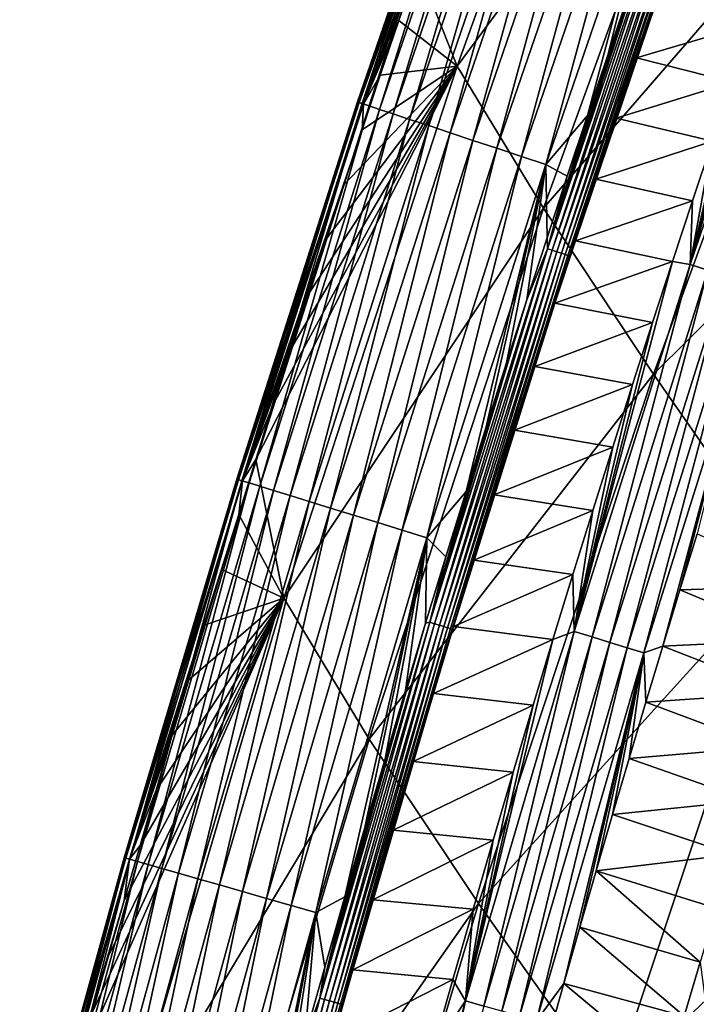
# Model space of a CAD drawing. Header units: millimetres. Extents: x -300 to 300, y -500 to 500.
# Tile 594 of 656: x -273 to -260, y 334 to 353. Entities that reach past the tile are written whole.
import ezdxf

# ---------------------------------------------------------------- set-up
doc = ezdxf.new("R2010")
doc.units = ezdxf.units.MM
doc.header["$LTSCALE"] = 81.481481
for name, color, linetype in [('20', 7, 'CONTINUOUS'), ('24', 7, 'CONTINUOUS'), ('25', 7, 'CONTINUOUS'), ('28', 7, 'CONTINUOUS'), ('29', 7, 'CONTINUOUS'), ('31', 7, 'CONTINUOUS'), ('33', 7, 'CONTINUOUS')]:
    doc.layers.add(name, color=color, linetype=linetype)

msp = doc.modelspace()

# ---------------------------------------------------------------- linework, layer by layer
at = {"layer": '20', "color": 7, "linetype": 'CONTINUOUS'}
for points in [[(-264.367, 352.354, 10.186), (-260.693, 362.516, 10.233), (-265.156, 354.352, 6.626), (-264.367, 352.354, 10.186)], [(-264.367, 352.354, 10.186), (-258.948, 359.672, 15.232), (-260.693, 362.516, 10.233), (-264.367, 352.354, 10.186)], [(-262.642, 349.521, 15.158), (-258.948, 359.672, 15.232), (-264.367, 352.354, 10.186), (-262.642, 349.521, 15.158)], [(-262.642, 349.521, 15.158), (-256.744, 356.328, 19.975), (-258.948, 359.672, 15.232), (-262.642, 349.521, 15.158)], [(-260.449, 346.205, 19.877), (-256.744, 356.328, 19.975), (-262.642, 349.521, 15.158), (-260.449, 346.205, 19.877)], [(-260.449, 346.205, 19.877), (-254.099, 352.494, 24.469), (-256.744, 356.328, 19.975), (-260.449, 346.205, 19.877)], [(-265.528, 353.263, 6.619), (-264.367, 352.354, 10.186), (-265.156, 354.352, 6.626), (-265.528, 353.263, 6.619)], [(-265.897, 352.173, 6.613), (-264.367, 352.354, 10.186), (-265.528, 353.263, 6.619), (-265.897, 352.173, 6.613)], [(-257.803, 342.42, 24.35), (-254.099, 352.494, 24.469), (-260.449, 346.205, 19.877), (-257.803, 342.42, 24.35)], [(-267.825, 341.742, 10.139), (-264.367, 352.354, 10.186), (-268.379, 344.507, 6.565), (-267.825, 341.742, 10.139)], [(-268.379, 344.507, 6.565), (-264.367, 352.354, 10.186), (-268.035, 345.605, 6.572), (-268.379, 344.507, 6.565)], [(-268.035, 345.605, 6.572), (-264.367, 352.354, 10.186), (-267.687, 346.702, 6.578), (-268.035, 345.605, 6.572)], [(-267.825, 341.742, 10.139), (-262.642, 349.521, 15.158), (-264.367, 352.354, 10.186), (-267.825, 341.742, 10.139)], [(-267.687, 346.702, 6.578), (-264.367, 352.354, 10.186), (-267.336, 347.799, 6.585), (-267.687, 346.702, 6.578)], [(-267.336, 347.799, 6.585), (-264.367, 352.354, 10.186), (-266.981, 348.894, 6.592), (-267.336, 347.799, 6.585)], [(-266.981, 348.894, 6.592), (-264.367, 352.354, 10.186), (-266.623, 349.988, 6.599), (-266.981, 348.894, 6.592)], [(-266.623, 349.988, 6.599), (-264.367, 352.354, 10.186), (-266.262, 351.081, 6.606), (-266.623, 349.988, 6.599)], [(-266.262, 351.081, 6.606), (-264.367, 352.354, 10.186), (-265.897, 352.173, 6.613), (-266.262, 351.081, 6.606)], [(-266.122, 338.925, 15.084), (-262.642, 349.521, 15.158), (-267.825, 341.742, 10.139), (-266.122, 338.925, 15.084)], [(-266.122, 338.925, 15.084), (-260.449, 346.205, 19.877), (-262.642, 349.521, 15.158), (-266.122, 338.925, 15.084)], [(-263.941, 335.647, 19.78), (-260.449, 346.205, 19.877), (-266.122, 338.925, 15.084), (-263.941, 335.647, 19.78)], [(-263.941, 335.647, 19.78), (-257.803, 342.42, 24.35), (-260.449, 346.205, 19.877), (-263.941, 335.647, 19.78)], [(-268.719, 343.408, 6.558), (-267.825, 341.742, 10.139), (-268.379, 344.507, 6.565), (-268.719, 343.408, 6.558)], [(-269.057, 342.309, 6.551), (-267.825, 341.742, 10.139), (-268.719, 343.408, 6.558), (-269.057, 342.309, 6.551)], [(-261.298, 331.917, 24.233), (-257.803, 342.42, 24.35), (-263.941, 335.647, 19.78), (-261.298, 331.917, 24.233)], [(-261.298, 331.917, 24.233), (-254.72, 338.175, 28.583), (-257.803, 342.42, 24.35), (-261.298, 331.917, 24.233)], [(-269.39, 341.209, 6.544), (-267.825, 341.742, 10.139), (-269.057, 342.309, 6.551), (-269.39, 341.209, 6.544)], [(-271.072, 330.67, 10.093), (-267.825, 341.742, 10.139), (-271.939, 332.4, 6.488), (-271.072, 330.67, 10.093)], [(-271.939, 332.4, 6.488), (-267.825, 341.742, 10.139), (-271.632, 333.502, 6.495), (-271.939, 332.4, 6.488)], [(-271.632, 333.502, 6.495), (-267.825, 341.742, 10.139), (-271.321, 334.604, 6.502), (-271.632, 333.502, 6.495)], [(-271.321, 334.604, 6.502), (-267.825, 341.742, 10.139), (-271.008, 335.705, 6.509), (-271.321, 334.604, 6.502)], [(-271.072, 330.67, 10.093), (-266.122, 338.925, 15.084), (-267.825, 341.742, 10.139), (-271.072, 330.67, 10.093)], [(-271.008, 335.705, 6.509), (-267.825, 341.742, 10.139), (-270.691, 336.806, 6.516), (-271.008, 335.705, 6.509)], [(-270.691, 336.806, 6.516), (-267.825, 341.742, 10.139), (-270.371, 337.907, 6.523), (-270.691, 336.806, 6.516)], [(-270.371, 337.907, 6.523), (-267.825, 341.742, 10.139), (-270.048, 339.008, 6.53), (-270.371, 337.907, 6.523)], [(-270.048, 339.008, 6.53), (-267.825, 341.742, 10.139), (-269.721, 340.108, 6.537), (-270.048, 339.008, 6.53)], [(-269.721, 340.108, 6.537), (-267.825, 341.742, 10.139), (-269.39, 341.209, 6.544), (-269.721, 340.108, 6.537)], [(-269.393, 327.878, 15.012), (-266.122, 338.925, 15.084), (-271.072, 330.67, 10.093), (-269.393, 327.878, 15.012)], [(-269.393, 327.878, 15.012), (-263.941, 335.647, 19.78), (-266.122, 338.925, 15.084), (-269.393, 327.878, 15.012)], [(-258.208, 327.747, 28.449), (-254.72, 338.175, 28.583), (-261.298, 331.917, 24.233), (-258.208, 327.747, 28.449)], [(-267.227, 324.645, 19.685), (-263.941, 335.647, 19.78), (-269.393, 327.878, 15.012), (-267.227, 324.645, 19.685)], [(-267.227, 324.645, 19.685), (-261.298, 331.917, 24.233), (-263.941, 335.647, 19.78), (-267.227, 324.645, 19.685)]]:
    msp.add_3dface(points, dxfattribs=at)
at = {"layer": '24', "color": 7, "linetype": 'CONTINUOUS'}
for points in [[(-259.574, 343.021, 1.114), (-257.199, 341.986, 2.734), (-259.919, 341.903, 1.116), (-259.574, 343.021, 1.114)], [(-259.919, 341.903, 1.116), (-257.54, 340.917, 2.732), (-260.26, 340.784, 1.118), (-259.919, 341.903, 1.116)], [(-257.199, 341.986, 2.734), (-257.54, 340.917, 2.732), (-259.919, 341.903, 1.116), (-257.199, 341.986, 2.734)], [(-257.54, 340.917, 2.732), (-257.877, 339.847, 2.729), (-260.26, 340.784, 1.118), (-257.54, 340.917, 2.732)], [(-260.26, 340.784, 1.118), (-257.877, 339.847, 2.729), (-260.598, 339.663, 1.119), (-260.26, 340.784, 1.118)], [(-257.877, 339.847, 2.729), (-258.212, 338.775, 2.727), (-260.598, 339.663, 1.119), (-257.877, 339.847, 2.729)], [(-260.598, 339.663, 1.119), (-258.212, 338.775, 2.727), (-260.932, 338.542, 1.121), (-260.598, 339.663, 1.119)], [(-258.212, 338.775, 2.727), (-258.543, 337.702, 2.724), (-260.932, 338.542, 1.121), (-258.212, 338.775, 2.727)], [(-260.932, 338.542, 1.121), (-258.543, 337.702, 2.724), (-261.263, 337.42, 1.123), (-260.932, 338.542, 1.121)], [(-258.543, 337.702, 2.724), (-258.871, 336.627, 2.722), (-261.263, 337.42, 1.123), (-258.543, 337.702, 2.724)], [(-261.263, 337.42, 1.123), (-258.871, 336.627, 2.722), (-261.59, 336.297, 1.125), (-261.263, 337.42, 1.123)], [(-258.871, 336.627, 2.722), (-259.196, 335.552, 2.719), (-261.59, 336.297, 1.125), (-258.871, 336.627, 2.722)], [(-261.59, 336.297, 1.125), (-259.518, 334.475, 2.717), (-261.914, 335.173, 1.127), (-261.59, 336.297, 1.125)], [(-259.196, 335.552, 2.719), (-259.518, 334.475, 2.717), (-261.59, 336.297, 1.125), (-259.196, 335.552, 2.719)], [(-261.914, 335.173, 1.127), (-259.837, 333.396, 2.714), (-262.235, 334.048, 1.128), (-261.914, 335.173, 1.127)], [(-259.518, 334.475, 2.717), (-259.837, 333.396, 2.714), (-261.914, 335.173, 1.127), (-259.518, 334.475, 2.717)], [(-262.235, 334.048, 1.128), (-260.153, 332.317, 2.712), (-262.552, 332.922, 1.13), (-262.235, 334.048, 1.128)], [(-259.837, 333.396, 2.714), (-260.153, 332.317, 2.712), (-262.235, 334.048, 1.128), (-259.837, 333.396, 2.714)]]:
    msp.add_3dface(points, dxfattribs=at)
at = {"layer": '25', "color": 7, "linetype": 'CONTINUOUS'}
msp.add_3dface([(-259.837, 333.396, 2.714), (-259.518, 334.475, 2.717), (-259.132, 331.556, 3.537), (-259.837, 333.396, 2.714)], dxfattribs=at)
at = {"layer": '28', "color": 7, "linetype": 'CONTINUOUS'}
for points in [[(-263.778, 359.106, 5.155), (-266.338, 351.633, 4.562), (-266.355, 351.639, 5.112), (-263.778, 359.106, 5.155)], [(-263.778, 359.106, 5.155), (-266.355, 351.639, 5.112), (-263.736, 359.091, 5.686), (-263.778, 359.106, 5.155)], [(-263.765, 359.102, 4.602), (-266.338, 351.633, 4.562), (-263.778, 359.106, 5.155), (-263.765, 359.102, 4.602)], [(-263.765, 359.102, 4.602), (-266.26, 351.607, 4.001), (-266.338, 351.633, 4.562), (-263.765, 359.102, 4.602)], [(-263.692, 359.076, 4.037), (-266.26, 351.607, 4.001), (-263.765, 359.102, 4.602), (-263.692, 359.076, 4.037)], [(-263.736, 359.091, 5.686), (-266.355, 351.639, 5.112), (-266.317, 351.626, 5.642), (-263.736, 359.091, 5.686)], [(-263.736, 359.091, 5.686), (-266.317, 351.626, 5.642), (-263.645, 359.059, 6.189), (-263.736, 359.091, 5.686)], [(-263.645, 359.059, 6.189), (-266.317, 351.626, 5.642), (-266.23, 351.597, 6.143), (-263.645, 359.059, 6.189)], [(-263.692, 359.076, 4.037), (-266.119, 351.56, 3.439), (-266.26, 351.607, 4.001), (-263.692, 359.076, 4.037)], [(-263.631, 358.689, 6.653), (-263.645, 359.059, 6.189), (-266.23, 351.597, 6.143), (-263.631, 358.689, 6.653)], [(-263.555, 359.026, 3.47), (-266.119, 351.56, 3.439), (-263.692, 359.076, 4.037), (-263.555, 359.026, 3.47)], [(-263.555, 359.026, 3.47), (-265.912, 351.491, 2.888), (-266.119, 351.56, 3.439), (-263.555, 359.026, 3.47)], [(-263.352, 358.954, 2.915), (-265.912, 351.491, 2.888), (-263.555, 359.026, 3.47), (-263.352, 358.954, 2.915)], [(-263.352, 358.954, 2.915), (-265.642, 351.402, 2.362), (-265.912, 351.491, 2.888), (-263.352, 358.954, 2.915)], [(-263.085, 358.858, 2.384), (-265.642, 351.402, 2.362), (-263.352, 358.954, 2.915), (-263.085, 358.858, 2.384)], [(-263.085, 358.858, 2.384), (-265.312, 351.292, 1.871), (-265.642, 351.402, 2.362), (-263.085, 358.858, 2.384)], [(-262.758, 358.741, 1.889), (-265.312, 351.292, 1.871), (-263.085, 358.858, 2.384), (-262.758, 358.741, 1.889)], [(-262.758, 358.741, 1.889), (-264.931, 351.166, 1.427), (-265.312, 351.292, 1.871), (-262.758, 358.741, 1.889)], [(-262.379, 358.605, 1.441), (-264.931, 351.166, 1.427), (-262.758, 358.741, 1.889), (-262.379, 358.605, 1.441)], [(-264.018, 357.608, 6.646), (-263.631, 358.689, 6.653), (-266.23, 351.597, 6.143), (-264.018, 357.608, 6.646)], [(-262.379, 358.605, 1.441), (-264.506, 351.025, 1.039), (-264.931, 351.166, 1.427), (-262.379, 358.605, 1.441)], [(-261.957, 358.454, 1.048), (-264.506, 351.025, 1.039), (-262.379, 358.605, 1.441), (-261.957, 358.454, 1.048)], [(-261.957, 358.454, 1.048), (-264.049, 350.873, 0.711), (-264.506, 351.025, 1.039), (-261.957, 358.454, 1.048)], [(-261.502, 358.291, 0.717), (-264.049, 350.873, 0.711), (-261.957, 358.454, 1.048), (-261.502, 358.291, 0.717)], [(-261.502, 358.291, 0.717), (-263.571, 350.714, 0.447), (-264.049, 350.873, 0.711), (-261.502, 358.291, 0.717)], [(-261.026, 358.121, 0.45), (-263.571, 350.714, 0.447), (-261.502, 358.291, 0.717), (-261.026, 358.121, 0.45)], [(-261.026, 358.121, 0.45), (-263.083, 350.552, 0.247), (-263.571, 350.714, 0.447), (-261.026, 358.121, 0.45)], [(-260.539, 357.946, 0.249), (-263.083, 350.552, 0.247), (-261.026, 358.121, 0.45), (-260.539, 357.946, 0.249)], [(-260.539, 357.946, 0.249), (-262.594, 350.39, 0.109), (-263.083, 350.552, 0.247), (-260.539, 357.946, 0.249)], [(-260.053, 357.772, 0.109), (-262.594, 350.39, 0.109), (-260.539, 357.946, 0.249), (-260.053, 357.772, 0.109)], [(-262.594, 350.39, 0.109), (-260.053, 357.772, 0.109), (-261.761, 351.371, 0.031), (-262.594, 350.39, 0.109)], [(-261.761, 351.371, 0.031), (-260.053, 357.772, 0.109), (-261.356, 352.571, 0.031), (-261.761, 351.371, 0.031)], [(-261.356, 352.571, 0.031), (-260.053, 357.772, 0.109), (-260.95, 353.759, 0.031), (-261.356, 352.571, 0.031)], [(-264.401, 356.524, 6.639), (-264.018, 357.608, 6.646), (-266.23, 351.597, 6.143), (-264.401, 356.524, 6.639)], [(-264.78, 355.439, 6.633), (-264.401, 356.524, 6.639), (-266.23, 351.597, 6.143), (-264.78, 355.439, 6.633)], [(-265.156, 354.352, 6.626), (-264.78, 355.439, 6.633), (-266.23, 351.597, 6.143), (-265.156, 354.352, 6.626)], [(-265.528, 353.263, 6.619), (-265.156, 354.352, 6.626), (-266.23, 351.597, 6.143), (-265.528, 353.263, 6.619)], [(-265.897, 352.173, 6.613), (-265.528, 353.263, 6.619), (-266.23, 351.597, 6.143), (-265.897, 352.173, 6.613)], [(-266.262, 351.081, 6.606), (-265.897, 352.173, 6.613), (-266.23, 351.597, 6.143), (-266.262, 351.081, 6.606)], [(-266.355, 351.639, 5.112), (-268.741, 344.107, 4.522), (-268.763, 344.113, 5.069), (-266.355, 351.639, 5.112)], [(-266.355, 351.639, 5.112), (-268.763, 344.113, 5.069), (-266.317, 351.626, 5.642), (-266.355, 351.639, 5.112)], [(-266.338, 351.633, 4.562), (-268.741, 344.107, 4.522), (-266.355, 351.639, 5.112), (-266.338, 351.633, 4.562)], [(-266.338, 351.633, 4.562), (-268.659, 344.081, 3.964), (-268.741, 344.107, 4.522), (-266.338, 351.633, 4.562)], [(-266.26, 351.607, 4.001), (-268.659, 344.081, 3.964), (-266.338, 351.633, 4.562), (-266.26, 351.607, 4.001)], [(-266.317, 351.626, 5.642), (-268.763, 344.113, 5.069), (-268.729, 344.103, 5.596), (-266.317, 351.626, 5.642)], [(-266.317, 351.626, 5.642), (-268.729, 344.103, 5.596), (-266.23, 351.597, 6.143), (-266.317, 351.626, 5.642)], [(-266.23, 351.597, 6.143), (-268.729, 344.103, 5.596), (-268.647, 344.078, 6.096), (-266.23, 351.597, 6.143)], [(-266.26, 351.607, 4.001), (-268.514, 344.037, 3.407), (-268.659, 344.081, 3.964), (-266.26, 351.607, 4.001)], [(-266.262, 351.081, 6.606), (-266.23, 351.597, 6.143), (-268.647, 344.078, 6.096), (-266.262, 351.081, 6.606)], [(-266.119, 351.56, 3.439), (-268.514, 344.037, 3.407), (-266.26, 351.607, 4.001), (-266.119, 351.56, 3.439)], [(-266.119, 351.56, 3.439), (-268.304, 343.972, 2.861), (-268.514, 344.037, 3.407), (-266.119, 351.56, 3.439)], [(-265.912, 351.491, 2.888), (-268.304, 343.972, 2.861), (-266.119, 351.56, 3.439), (-265.912, 351.491, 2.888)], [(-265.912, 351.491, 2.888), (-268.03, 343.887, 2.339), (-268.304, 343.972, 2.861), (-265.912, 351.491, 2.888)], [(-265.642, 351.402, 2.362), (-268.03, 343.887, 2.339), (-265.912, 351.491, 2.888), (-265.642, 351.402, 2.362)], [(-265.642, 351.402, 2.362), (-267.698, 343.785, 1.853), (-268.03, 343.887, 2.339), (-265.642, 351.402, 2.362)], [(-265.312, 351.292, 1.871), (-267.698, 343.785, 1.853), (-265.642, 351.402, 2.362), (-265.312, 351.292, 1.871)], [(-265.312, 351.292, 1.871), (-267.314, 343.667, 1.414), (-267.698, 343.785, 1.853), (-265.312, 351.292, 1.871)], [(-264.931, 351.166, 1.427), (-267.314, 343.667, 1.414), (-265.312, 351.292, 1.871), (-264.931, 351.166, 1.427)], [(-262.166, 350.157, 0.031), (-262.594, 350.39, 0.109), (-261.761, 351.371, 0.031), (-262.166, 350.157, 0.031)], [(-266.623, 349.988, 6.599), (-266.262, 351.081, 6.606), (-268.647, 344.078, 6.096), (-266.623, 349.988, 6.599)], [(-264.931, 351.166, 1.427), (-266.888, 343.536, 1.029), (-267.314, 343.667, 1.414), (-264.931, 351.166, 1.427)], [(-264.506, 351.025, 1.039), (-266.888, 343.536, 1.029), (-264.931, 351.166, 1.427), (-264.506, 351.025, 1.039)], [(-264.506, 351.025, 1.039), (-266.43, 343.394, 0.704), (-266.888, 343.536, 1.029), (-264.506, 351.025, 1.039)], [(-264.049, 350.873, 0.711), (-266.43, 343.394, 0.704), (-264.506, 351.025, 1.039), (-264.049, 350.873, 0.711)], [(-264.049, 350.873, 0.711), (-265.95, 343.247, 0.443), (-266.43, 343.394, 0.704), (-264.049, 350.873, 0.711)], [(-263.571, 350.714, 0.447), (-265.95, 343.247, 0.443), (-264.049, 350.873, 0.711), (-263.571, 350.714, 0.447)], [(-263.571, 350.714, 0.447), (-265.461, 343.096, 0.244), (-265.95, 343.247, 0.443), (-263.571, 350.714, 0.447)], [(-263.083, 350.552, 0.247), (-265.461, 343.096, 0.244), (-263.571, 350.714, 0.447), (-263.083, 350.552, 0.247)], [(-263.083, 350.552, 0.247), (-264.971, 342.945, 0.108), (-265.461, 343.096, 0.244), (-263.083, 350.552, 0.247)], [(-262.594, 350.39, 0.109), (-264.971, 342.945, 0.108), (-263.083, 350.552, 0.247), (-262.594, 350.39, 0.109)], [(-264.971, 342.945, 0.108), (-262.594, 350.39, 0.109), (-264.186, 343.87, 0.031), (-264.971, 342.945, 0.108)], [(-264.186, 343.87, 0.031), (-262.594, 350.39, 0.109), (-263.782, 345.159, 0.031), (-264.186, 343.87, 0.031)], [(-263.782, 345.159, 0.031), (-262.594, 350.39, 0.109), (-263.378, 346.431, 0.031), (-263.782, 345.159, 0.031)], [(-263.378, 346.431, 0.031), (-262.594, 350.39, 0.109), (-262.975, 347.688, 0.031), (-263.378, 346.431, 0.031)], [(-262.975, 347.688, 0.031), (-262.594, 350.39, 0.109), (-262.571, 348.93, 0.031), (-262.975, 347.688, 0.031)], [(-262.571, 348.93, 0.031), (-262.594, 350.39, 0.109), (-262.166, 350.157, 0.031), (-262.571, 348.93, 0.031)], [(-266.981, 348.894, 6.592), (-266.623, 349.988, 6.599), (-268.647, 344.078, 6.096), (-266.981, 348.894, 6.592)], [(-267.336, 347.799, 6.585), (-266.981, 348.894, 6.592), (-268.647, 344.078, 6.096), (-267.336, 347.799, 6.585)], [(-267.687, 346.702, 6.578), (-267.336, 347.799, 6.585), (-268.647, 344.078, 6.096), (-267.687, 346.702, 6.578)], [(-268.035, 345.605, 6.572), (-267.687, 346.702, 6.578), (-268.647, 344.078, 6.096), (-268.035, 345.605, 6.572)], [(-268.379, 344.507, 6.565), (-268.035, 345.605, 6.572), (-268.647, 344.078, 6.096), (-268.379, 344.507, 6.565)], [(-268.719, 343.408, 6.558), (-268.379, 344.507, 6.565), (-268.647, 344.078, 6.096), (-268.719, 343.408, 6.558)], [(-268.763, 344.113, 5.069), (-270.98, 336.554, 4.482), (-271.006, 336.561, 5.026), (-268.763, 344.113, 5.069)], [(-268.763, 344.113, 5.069), (-271.006, 336.561, 5.026), (-268.729, 344.103, 5.596), (-268.763, 344.113, 5.069)], [(-268.729, 344.103, 5.596), (-271.006, 336.561, 5.026), (-270.977, 336.553, 5.551), (-268.729, 344.103, 5.596)], [(-268.741, 344.107, 4.522), (-270.98, 336.554, 4.482), (-268.763, 344.113, 5.069), (-268.741, 344.107, 4.522)], [(-268.741, 344.107, 4.522), (-270.894, 336.529, 3.928), (-270.98, 336.554, 4.482), (-268.741, 344.107, 4.522)], [(-268.729, 344.103, 5.596), (-270.977, 336.553, 5.551), (-268.647, 344.078, 6.096), (-268.729, 344.103, 5.596)], [(-268.647, 344.078, 6.096), (-270.977, 336.553, 5.551), (-270.899, 336.531, 6.049), (-268.647, 344.078, 6.096)], [(-268.719, 343.408, 6.558), (-268.647, 344.078, 6.096), (-270.899, 336.531, 6.049), (-268.719, 343.408, 6.558)], [(-268.659, 344.081, 3.964), (-270.894, 336.529, 3.928), (-268.741, 344.107, 4.522), (-268.659, 344.081, 3.964)], [(-268.659, 344.081, 3.964), (-270.745, 336.486, 3.374), (-270.894, 336.529, 3.928), (-268.659, 344.081, 3.964)], [(-268.514, 344.037, 3.407), (-270.745, 336.486, 3.374), (-268.659, 344.081, 3.964), (-268.514, 344.037, 3.407)], [(-268.514, 344.037, 3.407), (-270.531, 336.425, 2.833), (-270.745, 336.486, 3.374), (-268.514, 344.037, 3.407)], [(-268.304, 343.972, 2.861), (-270.531, 336.425, 2.833), (-268.514, 344.037, 3.407), (-268.304, 343.972, 2.861)], [(-268.304, 343.972, 2.861), (-270.255, 336.346, 2.316), (-270.531, 336.425, 2.833), (-268.304, 343.972, 2.861)], [(-268.03, 343.887, 2.339), (-270.255, 336.346, 2.316), (-268.304, 343.972, 2.861), (-268.03, 343.887, 2.339)], [(-268.03, 343.887, 2.339), (-269.921, 336.251, 1.835), (-270.255, 336.346, 2.316), (-268.03, 343.887, 2.339)], [(-267.698, 343.785, 1.853), (-269.921, 336.251, 1.835), (-268.03, 343.887, 2.339), (-267.698, 343.785, 1.853)], [(-267.698, 343.785, 1.853), (-269.535, 336.14, 1.4), (-269.921, 336.251, 1.835), (-267.698, 343.785, 1.853)], [(-267.314, 343.667, 1.414), (-269.535, 336.14, 1.4), (-267.698, 343.785, 1.853), (-267.314, 343.667, 1.414)], [(-264.589, 342.564, 0.031), (-264.971, 342.945, 0.108), (-264.186, 343.87, 0.031), (-264.589, 342.564, 0.031)], [(-267.314, 343.667, 1.414), (-269.108, 336.018, 1.019), (-269.535, 336.14, 1.4), (-267.314, 343.667, 1.414)], [(-266.888, 343.536, 1.029), (-269.108, 336.018, 1.019), (-267.314, 343.667, 1.414), (-266.888, 343.536, 1.029)], [(-269.057, 342.309, 6.551), (-268.719, 343.408, 6.558), (-270.899, 336.531, 6.049), (-269.057, 342.309, 6.551)], [(-266.888, 343.536, 1.029), (-268.648, 335.886, 0.698), (-269.108, 336.018, 1.019), (-266.888, 343.536, 1.029)], [(-266.43, 343.394, 0.704), (-268.648, 335.886, 0.698), (-266.888, 343.536, 1.029), (-266.43, 343.394, 0.704)], [(-266.43, 343.394, 0.704), (-268.168, 335.749, 0.439), (-268.648, 335.886, 0.698), (-266.43, 343.394, 0.704)], [(-265.95, 343.247, 0.443), (-268.168, 335.749, 0.439), (-266.43, 343.394, 0.704), (-265.95, 343.247, 0.443)], [(-265.95, 343.247, 0.443), (-267.678, 335.609, 0.242), (-268.168, 335.749, 0.439), (-265.95, 343.247, 0.443)], [(-265.461, 343.096, 0.244), (-267.678, 335.609, 0.242), (-265.95, 343.247, 0.443), (-265.461, 343.096, 0.244)], [(-265.461, 343.096, 0.244), (-267.187, 335.468, 0.107), (-267.678, 335.609, 0.242), (-265.461, 343.096, 0.244)], [(-264.971, 342.945, 0.108), (-267.187, 335.468, 0.107), (-265.461, 343.096, 0.244), (-264.971, 342.945, 0.108)], [(-267.187, 335.468, 0.107), (-264.971, 342.945, 0.108), (-266.606, 335.777, 0.031), (-267.187, 335.468, 0.107)], [(-266.606, 335.777, 0.031), (-264.971, 342.945, 0.108), (-266.206, 337.162, 0.031), (-266.606, 335.777, 0.031)], [(-266.206, 337.162, 0.031), (-264.971, 342.945, 0.108), (-265.802, 338.536, 0.031), (-266.206, 337.162, 0.031)], [(-265.802, 338.536, 0.031), (-264.971, 342.945, 0.108), (-265.398, 339.896, 0.031), (-265.802, 338.536, 0.031)], [(-265.398, 339.896, 0.031), (-264.971, 342.945, 0.108), (-264.994, 341.239, 0.031), (-265.398, 339.896, 0.031)], [(-264.994, 341.239, 0.031), (-264.971, 342.945, 0.108), (-264.589, 342.564, 0.031), (-264.994, 341.239, 0.031)], [(-269.39, 341.209, 6.544), (-269.057, 342.309, 6.551), (-270.899, 336.531, 6.049), (-269.39, 341.209, 6.544)], [(-269.721, 340.108, 6.537), (-269.39, 341.209, 6.544), (-270.899, 336.531, 6.049), (-269.721, 340.108, 6.537)], [(-270.048, 339.008, 6.53), (-269.721, 340.108, 6.537), (-270.899, 336.531, 6.049), (-270.048, 339.008, 6.53)], [(-270.371, 337.907, 6.523), (-270.048, 339.008, 6.53), (-270.899, 336.531, 6.049), (-270.371, 337.907, 6.523)], [(-270.691, 336.806, 6.516), (-270.371, 337.907, 6.523), (-270.899, 336.531, 6.049), (-270.691, 336.806, 6.516)], [(-271.008, 335.705, 6.509), (-270.691, 336.806, 6.516), (-270.899, 336.531, 6.049), (-271.008, 335.705, 6.509)], [(-271.006, 336.561, 5.026), (-273.062, 328.998, 4.442), (-273.093, 329.007, 4.983), (-271.006, 336.561, 5.026)], [(-271.006, 336.561, 5.026), (-273.093, 329.007, 4.983), (-270.977, 336.553, 5.551), (-271.006, 336.561, 5.026)], [(-270.977, 336.553, 5.551), (-273.093, 329.007, 4.983), (-273.068, 329, 5.505), (-270.977, 336.553, 5.551)], [(-270.977, 336.553, 5.551), (-273.068, 329, 5.505), (-270.899, 336.531, 6.049), (-270.977, 336.553, 5.551)], [(-270.899, 336.531, 6.049), (-273.068, 329, 5.505), (-272.995, 328.98, 6.003), (-270.899, 336.531, 6.049)], [(-270.98, 336.554, 4.482), (-273.062, 328.998, 4.442), (-271.006, 336.561, 5.026), (-270.98, 336.554, 4.482)], [(-270.98, 336.554, 4.482), (-272.972, 328.974, 3.891), (-273.062, 328.998, 4.442), (-270.98, 336.554, 4.482)], [(-271.008, 335.705, 6.509), (-270.899, 336.531, 6.049), (-272.995, 328.98, 6.003), (-271.008, 335.705, 6.509)], [(-270.894, 336.529, 3.928), (-272.972, 328.974, 3.891), (-270.98, 336.554, 4.482), (-270.894, 336.529, 3.928)], [(-270.894, 336.529, 3.928), (-272.819, 328.934, 3.342), (-272.972, 328.974, 3.891), (-270.894, 336.529, 3.928)], [(-270.745, 336.486, 3.374), (-272.819, 328.934, 3.342), (-270.894, 336.529, 3.928), (-270.745, 336.486, 3.374)], [(-270.745, 336.486, 3.374), (-272.602, 328.876, 2.806), (-272.819, 328.934, 3.342), (-270.745, 336.486, 3.374)], [(-270.531, 336.425, 2.833), (-272.602, 328.876, 2.806), (-270.745, 336.486, 3.374), (-270.531, 336.425, 2.833)], [(-270.531, 336.425, 2.833), (-272.324, 328.802, 2.294), (-272.602, 328.876, 2.806), (-270.531, 336.425, 2.833)], [(-270.255, 336.346, 2.316), (-272.324, 328.802, 2.294), (-270.531, 336.425, 2.833), (-270.255, 336.346, 2.316)], [(-270.255, 336.346, 2.316), (-271.987, 328.712, 1.817), (-272.324, 328.802, 2.294), (-270.255, 336.346, 2.316)], [(-269.921, 336.251, 1.835), (-271.987, 328.712, 1.817), (-270.255, 336.346, 2.316), (-269.921, 336.251, 1.835)], [(-269.921, 336.251, 1.835), (-271.6, 328.609, 1.387), (-271.987, 328.712, 1.817), (-269.921, 336.251, 1.835)], [(-269.535, 336.14, 1.4), (-271.6, 328.609, 1.387), (-269.921, 336.251, 1.835), (-269.535, 336.14, 1.4)], [(-269.535, 336.14, 1.4), (-271.172, 328.495, 1.009), (-271.6, 328.609, 1.387), (-269.535, 336.14, 1.4)], [(-269.108, 336.018, 1.019), (-271.172, 328.495, 1.009), (-269.535, 336.14, 1.4), (-269.108, 336.018, 1.019)], [(-269.108, 336.018, 1.019), (-270.712, 328.373, 0.691), (-271.172, 328.495, 1.009), (-269.108, 336.018, 1.019)], [(-268.648, 335.886, 0.698), (-270.712, 328.373, 0.691), (-269.108, 336.018, 1.019), (-268.648, 335.886, 0.698)], [(-268.648, 335.886, 0.698), (-270.231, 328.245, 0.435), (-270.712, 328.373, 0.691), (-268.648, 335.886, 0.698)], [(-268.168, 335.749, 0.439), (-270.231, 328.245, 0.435), (-268.648, 335.886, 0.698), (-268.168, 335.749, 0.439)], [(-268.168, 335.749, 0.439), (-269.741, 328.114, 0.24), (-270.231, 328.245, 0.435), (-268.168, 335.749, 0.439)], [(-267.678, 335.609, 0.242), (-269.741, 328.114, 0.24), (-268.168, 335.749, 0.439), (-267.678, 335.609, 0.242)], [(-267.006, 334.38, 0.031), (-267.187, 335.468, 0.107), (-266.606, 335.777, 0.031), (-267.006, 334.38, 0.031)], [(-271.321, 334.604, 6.502), (-271.008, 335.705, 6.509), (-272.995, 328.98, 6.003), (-271.321, 334.604, 6.502)], [(-267.678, 335.609, 0.242), (-269.25, 327.983, 0.106), (-269.741, 328.114, 0.24), (-267.678, 335.609, 0.242)], [(-267.187, 335.468, 0.107), (-269.25, 327.983, 0.106), (-267.678, 335.609, 0.242), (-267.187, 335.468, 0.107)], [(-269.25, 327.983, 0.106), (-267.187, 335.468, 0.107), (-268.589, 328.64, 0.031), (-269.25, 327.983, 0.106)], [(-268.589, 328.64, 0.031), (-267.187, 335.468, 0.107), (-268.195, 330.1, 0.031), (-268.589, 328.64, 0.031)], [(-268.195, 330.1, 0.031), (-267.187, 335.468, 0.107), (-267.799, 331.543, 0.031), (-268.195, 330.1, 0.031)], [(-267.799, 331.543, 0.031), (-267.187, 335.468, 0.107), (-267.403, 332.968, 0.031), (-267.799, 331.543, 0.031)], [(-267.403, 332.968, 0.031), (-267.187, 335.468, 0.107), (-267.006, 334.38, 0.031), (-267.403, 332.968, 0.031)], [(-271.632, 333.502, 6.495), (-271.321, 334.604, 6.502), (-272.995, 328.98, 6.003), (-271.632, 333.502, 6.495)]]:
    msp.add_3dface(points, dxfattribs=at)
at = {"layer": '29', "color": 7, "linetype": 'CONTINUOUS'}
for points in [[(-258.065, 354.359, 0.5), (-258.467, 353.204, 0.5), (-260.378, 353.711, 0.5), (-258.065, 354.359, 0.5)], [(-260.378, 353.711, 0.5), (-258.467, 353.204, 0.5), (-260.786, 352.52, 0.5), (-260.378, 353.711, 0.5)], [(-258.467, 353.204, 0.5), (-258.867, 352.037, 0.5), (-260.786, 352.52, 0.5), (-258.467, 353.204, 0.5)], [(-260.786, 352.52, 0.5), (-258.867, 352.037, 0.5), (-261.193, 351.317, 0.5), (-260.786, 352.52, 0.5)], [(-258.867, 352.037, 0.5), (-259.268, 350.857, 0.5), (-261.193, 351.317, 0.5), (-258.867, 352.037, 0.5)], [(-261.193, 351.317, 0.5), (-259.268, 350.857, 0.5), (-261.6, 350.099, 0.5), (-261.193, 351.317, 0.5)], [(-259.268, 350.857, 0.5), (-259.667, 349.664, 0.5), (-261.6, 350.099, 0.5), (-259.268, 350.857, 0.5)], [(-261.6, 350.099, 0.5), (-259.667, 349.664, 0.5), (-262.006, 348.869, 0.5), (-261.6, 350.099, 0.5)], [(-259.667, 349.664, 0.5), (-260.066, 348.458, 0.5), (-262.006, 348.869, 0.5), (-259.667, 349.664, 0.5)], [(-262.006, 348.869, 0.5), (-260.066, 348.458, 0.5), (-262.412, 347.623, 0.5), (-262.006, 348.869, 0.5)], [(-260.066, 348.458, 0.5), (-260.465, 347.238, 0.5), (-262.412, 347.623, 0.5), (-260.066, 348.458, 0.5)], [(-262.412, 347.623, 0.5), (-260.465, 347.238, 0.5), (-262.817, 346.364, 0.5), (-262.412, 347.623, 0.5)], [(-260.465, 347.238, 0.5), (-260.863, 346.003, 0.5), (-262.817, 346.364, 0.5), (-260.465, 347.238, 0.5)], [(-262.817, 346.364, 0.5), (-260.863, 346.003, 0.5), (-263.222, 345.089, 0.5), (-262.817, 346.364, 0.5)], [(-260.863, 346.003, 0.5), (-261.261, 344.754, 0.5), (-263.222, 345.089, 0.5), (-260.863, 346.003, 0.5)], [(-263.222, 345.089, 0.5), (-261.261, 344.754, 0.5), (-263.626, 343.8, 0.5), (-263.222, 345.089, 0.5)], [(-261.261, 344.754, 0.5), (-261.658, 343.49, 0.5), (-263.626, 343.8, 0.5), (-261.261, 344.754, 0.5)], [(-263.626, 343.8, 0.5), (-261.658, 343.49, 0.5), (-264.03, 342.494, 0.5), (-263.626, 343.8, 0.5)], [(-261.658, 343.49, 0.5), (-262.056, 342.21, 0.5), (-264.03, 342.494, 0.5), (-261.658, 343.49, 0.5)], [(-264.03, 342.494, 0.5), (-262.056, 342.21, 0.5), (-264.434, 341.172, 0.5), (-264.03, 342.494, 0.5)], [(-262.056, 342.21, 0.5), (-262.452, 340.916, 0.5), (-264.434, 341.172, 0.5), (-262.056, 342.21, 0.5)], [(-264.434, 341.172, 0.5), (-262.452, 340.916, 0.5), (-264.837, 339.836, 0.5), (-264.434, 341.172, 0.5)], [(-262.452, 340.916, 0.5), (-262.849, 339.603, 0.5), (-264.837, 339.836, 0.5), (-262.452, 340.916, 0.5)], [(-264.837, 339.836, 0.5), (-262.849, 339.603, 0.5), (-265.24, 338.482, 0.5), (-264.837, 339.836, 0.5)], [(-262.849, 339.603, 0.5), (-263.247, 338.27, 0.5), (-265.24, 338.482, 0.5), (-262.849, 339.603, 0.5)], [(-265.24, 338.482, 0.5), (-263.247, 338.27, 0.5), (-265.643, 337.109, 0.5), (-265.24, 338.482, 0.5)], [(-263.247, 338.27, 0.5), (-263.646, 336.913, 0.5), (-265.643, 337.109, 0.5), (-263.247, 338.27, 0.5)], [(-265.643, 337.109, 0.5), (-263.646, 336.913, 0.5), (-266.045, 335.721, 0.5), (-265.643, 337.109, 0.5)], [(-263.646, 336.913, 0.5), (-264.047, 335.534, 0.5), (-266.045, 335.721, 0.5), (-263.646, 336.913, 0.5)], [(-266.045, 335.721, 0.5), (-264.047, 335.534, 0.5), (-266.445, 334.323, 0.5), (-266.045, 335.721, 0.5)], [(-264.047, 335.534, 0.5), (-264.449, 334.134, 0.5), (-266.445, 334.323, 0.5), (-264.047, 335.534, 0.5)], [(-266.445, 334.323, 0.5), (-264.449, 334.134, 0.5), (-266.844, 332.908, 0.5), (-266.445, 334.323, 0.5)], [(-264.449, 334.134, 0.5), (-264.849, 332.719, 0.5), (-266.844, 332.908, 0.5), (-264.449, 334.134, 0.5)]]:
    msp.add_3dface(points, dxfattribs=at)
at = {"layer": '31', "color": 7, "linetype": 'CONTINUOUS'}
for points in [[(-262.564, 348.711, 0.028), (-260.138, 356.091, 0.031), (-260.051, 356.111, 0.028), (-262.564, 348.711, 0.028)], [(-262.564, 348.711, 0.028), (-260.051, 356.111, 0.028), (-262.468, 348.68, 0.042), (-262.564, 348.711, 0.028)], [(-260.544, 354.932, 0.031), (-260.138, 356.091, 0.031), (-262.564, 348.711, 0.028), (-260.544, 354.932, 0.031)], [(-262.468, 348.68, 0.042), (-260.051, 356.111, 0.028), (-259.955, 356.078, 0.042), (-262.468, 348.68, 0.042)], [(-262.468, 348.68, 0.042), (-259.955, 356.078, 0.042), (-262.372, 348.648, 0.079), (-262.468, 348.68, 0.042)], [(-262.372, 348.648, 0.079), (-259.955, 356.078, 0.042), (-259.86, 356.044, 0.079), (-262.372, 348.648, 0.079)], [(-262.372, 348.648, 0.079), (-259.86, 356.044, 0.079), (-262.284, 348.62, 0.138), (-262.372, 348.648, 0.079)], [(-262.284, 348.62, 0.138), (-259.86, 356.044, 0.079), (-259.773, 356.013, 0.138), (-262.284, 348.62, 0.138)], [(-262.284, 348.62, 0.138), (-259.773, 356.013, 0.138), (-262.21, 348.595, 0.216), (-262.284, 348.62, 0.138)], [(-262.21, 348.595, 0.216), (-259.773, 356.013, 0.138), (-259.699, 355.987, 0.216), (-262.21, 348.595, 0.216)], [(-262.21, 348.595, 0.216), (-259.699, 355.987, 0.216), (-262.155, 348.577, 0.307), (-262.21, 348.595, 0.216)], [(-262.155, 348.577, 0.307), (-259.699, 355.987, 0.216), (-259.645, 355.968, 0.307), (-262.155, 348.577, 0.307)], [(-262.155, 348.577, 0.307), (-259.645, 355.968, 0.307), (-262.121, 348.566, 0.404), (-262.155, 348.577, 0.307)], [(-262.121, 348.566, 0.404), (-259.645, 355.968, 0.307), (-259.611, 355.956, 0.404), (-262.121, 348.566, 0.404)], [(-262.006, 348.869, 0.5), (-262.121, 348.566, 0.404), (-259.611, 355.956, 0.404), (-262.006, 348.869, 0.5)], [(-261.6, 350.099, 0.5), (-262.006, 348.869, 0.5), (-259.611, 355.956, 0.404), (-261.6, 350.099, 0.5)], [(-261.193, 351.317, 0.5), (-261.6, 350.099, 0.5), (-259.611, 355.956, 0.404), (-261.193, 351.317, 0.5)], [(-260.786, 352.52, 0.5), (-261.193, 351.317, 0.5), (-259.611, 355.956, 0.404), (-260.786, 352.52, 0.5)], [(-260.378, 353.711, 0.5), (-260.786, 352.52, 0.5), (-259.611, 355.956, 0.404), (-260.378, 353.711, 0.5)], [(-260.95, 353.759, 0.031), (-260.544, 354.932, 0.031), (-262.564, 348.711, 0.028), (-260.95, 353.759, 0.031)], [(-261.356, 352.571, 0.031), (-260.95, 353.759, 0.031), (-262.564, 348.711, 0.028), (-261.356, 352.571, 0.031)], [(-261.761, 351.371, 0.031), (-261.356, 352.571, 0.031), (-262.564, 348.711, 0.028), (-261.761, 351.371, 0.031)], [(-262.166, 350.157, 0.031), (-261.761, 351.371, 0.031), (-262.564, 348.711, 0.028), (-262.166, 350.157, 0.031)], [(-262.571, 348.93, 0.031), (-262.166, 350.157, 0.031), (-262.564, 348.711, 0.028), (-262.571, 348.93, 0.031)], [(-262.975, 347.688, 0.031), (-262.571, 348.93, 0.031), (-262.564, 348.711, 0.028), (-262.975, 347.688, 0.031)], [(-264.911, 341.257, 0.028), (-262.975, 347.688, 0.031), (-262.564, 348.711, 0.028), (-264.911, 341.257, 0.028)], [(-264.911, 341.257, 0.028), (-262.564, 348.711, 0.028), (-264.814, 341.227, 0.042), (-264.911, 341.257, 0.028)], [(-264.814, 341.227, 0.042), (-262.564, 348.711, 0.028), (-262.468, 348.68, 0.042), (-264.814, 341.227, 0.042)], [(-262.006, 348.869, 0.5), (-262.412, 347.623, 0.5), (-262.121, 348.566, 0.404), (-262.006, 348.869, 0.5)], [(-264.814, 341.227, 0.042), (-262.468, 348.68, 0.042), (-264.718, 341.198, 0.079), (-264.814, 341.227, 0.042)], [(-264.718, 341.198, 0.079), (-262.468, 348.68, 0.042), (-262.372, 348.648, 0.079), (-264.718, 341.198, 0.079)], [(-264.718, 341.198, 0.079), (-262.372, 348.648, 0.079), (-264.629, 341.171, 0.138), (-264.718, 341.198, 0.079)], [(-264.629, 341.171, 0.138), (-262.372, 348.648, 0.079), (-262.284, 348.62, 0.138), (-264.629, 341.171, 0.138)], [(-264.629, 341.171, 0.138), (-262.284, 348.62, 0.138), (-264.555, 341.149, 0.216), (-264.629, 341.171, 0.138)], [(-264.555, 341.149, 0.216), (-262.284, 348.62, 0.138), (-262.21, 348.595, 0.216), (-264.555, 341.149, 0.216)], [(-264.555, 341.149, 0.216), (-262.21, 348.595, 0.216), (-264.499, 341.132, 0.307), (-264.555, 341.149, 0.216)], [(-264.499, 341.132, 0.307), (-262.21, 348.595, 0.216), (-262.155, 348.577, 0.307), (-264.499, 341.132, 0.307)], [(-264.499, 341.132, 0.307), (-262.155, 348.577, 0.307), (-264.465, 341.121, 0.404), (-264.499, 341.132, 0.307)], [(-264.465, 341.121, 0.404), (-262.155, 348.577, 0.307), (-262.121, 348.566, 0.404), (-264.465, 341.121, 0.404)], [(-264.434, 341.172, 0.5), (-264.465, 341.121, 0.404), (-262.121, 348.566, 0.404), (-264.434, 341.172, 0.5)], [(-264.03, 342.494, 0.5), (-264.434, 341.172, 0.5), (-262.121, 348.566, 0.404), (-264.03, 342.494, 0.5)], [(-263.626, 343.8, 0.5), (-264.03, 342.494, 0.5), (-262.121, 348.566, 0.404), (-263.626, 343.8, 0.5)], [(-263.222, 345.089, 0.5), (-263.626, 343.8, 0.5), (-262.121, 348.566, 0.404), (-263.222, 345.089, 0.5)], [(-262.817, 346.364, 0.5), (-263.222, 345.089, 0.5), (-262.121, 348.566, 0.404), (-262.817, 346.364, 0.5)], [(-262.412, 347.623, 0.5), (-262.817, 346.364, 0.5), (-262.121, 348.566, 0.404), (-262.412, 347.623, 0.5)], [(-263.378, 346.431, 0.031), (-262.975, 347.688, 0.031), (-264.911, 341.257, 0.028), (-263.378, 346.431, 0.031)], [(-263.782, 345.159, 0.031), (-263.378, 346.431, 0.031), (-264.911, 341.257, 0.028), (-263.782, 345.159, 0.031)], [(-264.186, 343.87, 0.031), (-263.782, 345.159, 0.031), (-264.911, 341.257, 0.028), (-264.186, 343.87, 0.031)], [(-264.589, 342.564, 0.031), (-264.186, 343.87, 0.031), (-264.911, 341.257, 0.028), (-264.589, 342.564, 0.031)], [(-264.994, 341.239, 0.031), (-264.589, 342.564, 0.031), (-264.911, 341.257, 0.028), (-264.994, 341.239, 0.031)], [(-267.105, 333.758, 0.028), (-264.994, 341.239, 0.031), (-264.911, 341.257, 0.028), (-267.105, 333.758, 0.028)], [(-267.105, 333.758, 0.028), (-264.911, 341.257, 0.028), (-267.008, 333.73, 0.042), (-267.105, 333.758, 0.028)], [(-265.398, 339.896, 0.031), (-264.994, 341.239, 0.031), (-267.105, 333.758, 0.028), (-265.398, 339.896, 0.031)], [(-267.008, 333.73, 0.042), (-264.911, 341.257, 0.028), (-264.814, 341.227, 0.042), (-267.008, 333.73, 0.042)], [(-267.008, 333.73, 0.042), (-264.814, 341.227, 0.042), (-266.911, 333.703, 0.079), (-267.008, 333.73, 0.042)], [(-266.911, 333.703, 0.079), (-264.814, 341.227, 0.042), (-264.718, 341.198, 0.079), (-266.911, 333.703, 0.079)], [(-266.911, 333.703, 0.079), (-264.718, 341.198, 0.079), (-266.821, 333.678, 0.138), (-266.911, 333.703, 0.079)], [(-266.821, 333.678, 0.138), (-264.718, 341.198, 0.079), (-264.629, 341.171, 0.138), (-266.821, 333.678, 0.138)], [(-266.821, 333.678, 0.138), (-264.629, 341.171, 0.138), (-266.746, 333.656, 0.216), (-266.821, 333.678, 0.138)], [(-266.746, 333.656, 0.216), (-264.629, 341.171, 0.138), (-264.555, 341.149, 0.216), (-266.746, 333.656, 0.216)], [(-266.746, 333.656, 0.216), (-264.555, 341.149, 0.216), (-266.691, 333.641, 0.307), (-266.746, 333.656, 0.216)], [(-266.691, 333.641, 0.307), (-264.555, 341.149, 0.216), (-264.499, 341.132, 0.307), (-266.691, 333.641, 0.307)], [(-266.691, 333.641, 0.307), (-264.499, 341.132, 0.307), (-266.656, 333.631, 0.404), (-266.691, 333.641, 0.307)], [(-266.656, 333.631, 0.404), (-264.499, 341.132, 0.307), (-264.465, 341.121, 0.404), (-266.656, 333.631, 0.404)], [(-266.445, 334.323, 0.5), (-266.656, 333.631, 0.404), (-264.465, 341.121, 0.404), (-266.445, 334.323, 0.5)], [(-266.045, 335.721, 0.5), (-266.445, 334.323, 0.5), (-264.465, 341.121, 0.404), (-266.045, 335.721, 0.5)], [(-265.643, 337.109, 0.5), (-266.045, 335.721, 0.5), (-264.465, 341.121, 0.404), (-265.643, 337.109, 0.5)], [(-265.24, 338.482, 0.5), (-265.643, 337.109, 0.5), (-264.465, 341.121, 0.404), (-265.24, 338.482, 0.5)], [(-264.837, 339.836, 0.5), (-265.24, 338.482, 0.5), (-264.465, 341.121, 0.404), (-264.837, 339.836, 0.5)], [(-264.434, 341.172, 0.5), (-264.837, 339.836, 0.5), (-264.465, 341.121, 0.404), (-264.434, 341.172, 0.5)], [(-265.802, 338.536, 0.031), (-265.398, 339.896, 0.031), (-267.105, 333.758, 0.028), (-265.802, 338.536, 0.031)], [(-266.206, 337.162, 0.031), (-265.802, 338.536, 0.031), (-267.105, 333.758, 0.028), (-266.206, 337.162, 0.031)], [(-266.606, 335.777, 0.031), (-266.206, 337.162, 0.031), (-267.105, 333.758, 0.028), (-266.606, 335.777, 0.031)], [(-267.006, 334.38, 0.031), (-266.606, 335.777, 0.031), (-267.105, 333.758, 0.028), (-267.006, 334.38, 0.031)], [(-267.403, 332.968, 0.031), (-267.006, 334.38, 0.031), (-267.105, 333.758, 0.028), (-267.403, 332.968, 0.031)], [(-266.445, 334.323, 0.5), (-266.844, 332.908, 0.5), (-266.656, 333.631, 0.404), (-266.445, 334.323, 0.5)], [(-269.156, 326.217, 0.028), (-267.403, 332.968, 0.031), (-267.105, 333.758, 0.028), (-269.156, 326.217, 0.028)], [(-269.156, 326.217, 0.028), (-267.105, 333.758, 0.028), (-269.059, 326.192, 0.042), (-269.156, 326.217, 0.028)], [(-269.059, 326.192, 0.042), (-267.105, 333.758, 0.028), (-267.008, 333.73, 0.042), (-269.059, 326.192, 0.042)], [(-269.059, 326.192, 0.042), (-267.008, 333.73, 0.042), (-268.961, 326.166, 0.079), (-269.059, 326.192, 0.042)], [(-268.961, 326.166, 0.079), (-267.008, 333.73, 0.042), (-266.911, 333.703, 0.079), (-268.961, 326.166, 0.079)], [(-268.961, 326.166, 0.079), (-266.911, 333.703, 0.079), (-268.871, 326.143, 0.138), (-268.961, 326.166, 0.079)], [(-268.871, 326.143, 0.138), (-266.911, 333.703, 0.079), (-266.821, 333.678, 0.138), (-268.871, 326.143, 0.138)], [(-268.871, 326.143, 0.138), (-266.821, 333.678, 0.138), (-268.796, 326.123, 0.216), (-268.871, 326.143, 0.138)], [(-268.796, 326.123, 0.216), (-266.821, 333.678, 0.138), (-266.746, 333.656, 0.216), (-268.796, 326.123, 0.216)], [(-268.796, 326.123, 0.216), (-266.746, 333.656, 0.216), (-268.74, 326.108, 0.307), (-268.796, 326.123, 0.216)], [(-268.74, 326.108, 0.307), (-266.746, 333.656, 0.216), (-266.691, 333.641, 0.307), (-268.74, 326.108, 0.307)], [(-268.74, 326.108, 0.307), (-266.691, 333.641, 0.307), (-268.705, 326.099, 0.404), (-268.74, 326.108, 0.307)], [(-268.705, 326.099, 0.404), (-266.691, 333.641, 0.307), (-266.656, 333.631, 0.404), (-268.705, 326.099, 0.404)]]:
    msp.add_3dface(points, dxfattribs=at)
at = {"layer": '33', "color": 7, "linetype": 'CONTINUOUS'}
for points in [[(-259.714, 348.398, 0.516), (-257.663, 355.503, 0.5), (-257.233, 355.668, 0.515), (-259.714, 348.398, 0.516)], [(-259.714, 348.398, 0.516), (-257.233, 355.668, 0.515), (-259.36, 348.282, 0.566), (-259.714, 348.398, 0.516)], [(-258.065, 354.359, 0.5), (-257.663, 355.503, 0.5), (-259.714, 348.398, 0.516), (-258.065, 354.359, 0.5)], [(-258.467, 353.204, 0.5), (-258.065, 354.359, 0.5), (-259.714, 348.398, 0.516), (-258.467, 353.204, 0.5)], [(-258.867, 352.037, 0.5), (-258.467, 353.204, 0.5), (-259.714, 348.398, 0.516), (-258.867, 352.037, 0.5)], [(-259.268, 350.857, 0.5), (-258.867, 352.037, 0.5), (-259.714, 348.398, 0.516), (-259.268, 350.857, 0.5)], [(-259.667, 349.664, 0.5), (-259.268, 350.857, 0.5), (-259.714, 348.398, 0.516), (-259.667, 349.664, 0.5)], [(-260.066, 348.458, 0.5), (-259.667, 349.664, 0.5), (-259.714, 348.398, 0.516), (-260.066, 348.458, 0.5)], [(-260.465, 347.238, 0.5), (-260.066, 348.458, 0.5), (-262.031, 341.076, 0.516), (-260.465, 347.238, 0.5)], [(-262.031, 341.076, 0.516), (-260.066, 348.458, 0.5), (-259.714, 348.398, 0.516), (-262.031, 341.076, 0.516)], [(-262.031, 341.076, 0.516), (-259.714, 348.398, 0.516), (-261.671, 340.966, 0.568), (-262.031, 341.076, 0.516)], [(-261.671, 340.966, 0.568), (-259.714, 348.398, 0.516), (-259.36, 348.282, 0.566), (-261.671, 340.966, 0.568)], [(-261.671, 340.966, 0.568), (-259.36, 348.282, 0.566), (-261.315, 340.857, 0.656), (-261.671, 340.966, 0.568)], [(-261.315, 340.857, 0.656), (-259.36, 348.282, 0.566), (-259.01, 348.167, 0.653), (-261.315, 340.857, 0.656)], [(-261.315, 340.857, 0.656), (-259.01, 348.167, 0.653), (-260.969, 340.751, 0.778), (-261.315, 340.857, 0.656)], [(-260.969, 340.751, 0.778), (-259.01, 348.167, 0.653), (-258.669, 348.055, 0.773), (-260.969, 340.751, 0.778)], [(-260.969, 340.751, 0.778), (-258.669, 348.055, 0.773), (-260.638, 340.65, 0.935), (-260.969, 340.751, 0.778)], [(-260.638, 340.65, 0.935), (-258.669, 348.055, 0.773), (-258.343, 347.947, 0.926), (-260.638, 340.65, 0.935)], [(-260.26, 340.784, 1.118), (-260.638, 340.65, 0.935), (-258.343, 347.947, 0.926), (-260.26, 340.784, 1.118)], [(-259.919, 341.903, 1.116), (-260.26, 340.784, 1.118), (-258.343, 347.947, 0.926), (-259.919, 341.903, 1.116)], [(-259.574, 343.021, 1.114), (-259.919, 341.903, 1.116), (-258.343, 347.947, 0.926), (-259.574, 343.021, 1.114)], [(-260.863, 346.003, 0.5), (-260.465, 347.238, 0.5), (-262.031, 341.076, 0.516), (-260.863, 346.003, 0.5)], [(-261.261, 344.754, 0.5), (-260.863, 346.003, 0.5), (-262.031, 341.076, 0.516), (-261.261, 344.754, 0.5)], [(-261.658, 343.49, 0.5), (-261.261, 344.754, 0.5), (-262.031, 341.076, 0.516), (-261.658, 343.49, 0.5)], [(-262.056, 342.21, 0.5), (-261.658, 343.49, 0.5), (-262.031, 341.076, 0.516), (-262.056, 342.21, 0.5)], [(-262.452, 340.916, 0.5), (-262.056, 342.21, 0.5), (-262.031, 341.076, 0.516), (-262.452, 340.916, 0.5)], [(-264.197, 333.704, 0.516), (-262.452, 340.916, 0.5), (-262.031, 341.076, 0.516), (-264.197, 333.704, 0.516)], [(-264.197, 333.704, 0.516), (-262.031, 341.076, 0.516), (-263.831, 333.6, 0.569), (-264.197, 333.704, 0.516)], [(-263.831, 333.6, 0.569), (-262.031, 341.076, 0.516), (-261.671, 340.966, 0.568), (-263.831, 333.6, 0.569)], [(-262.849, 339.603, 0.5), (-262.452, 340.916, 0.5), (-264.197, 333.704, 0.516), (-262.849, 339.603, 0.5)], [(-263.831, 333.6, 0.569), (-261.671, 340.966, 0.568), (-263.47, 333.498, 0.659), (-263.831, 333.6, 0.569)], [(-263.47, 333.498, 0.659), (-261.671, 340.966, 0.568), (-261.315, 340.857, 0.656), (-263.47, 333.498, 0.659)], [(-263.47, 333.498, 0.659), (-261.315, 340.857, 0.656), (-263.119, 333.398, 0.784), (-263.47, 333.498, 0.659)], [(-263.119, 333.398, 0.784), (-261.315, 340.857, 0.656), (-260.969, 340.751, 0.778), (-263.119, 333.398, 0.784)], [(-263.119, 333.398, 0.784), (-260.969, 340.751, 0.778), (-262.783, 333.303, 0.943), (-263.119, 333.398, 0.784)], [(-262.783, 333.303, 0.943), (-260.969, 340.751, 0.778), (-260.638, 340.65, 0.935), (-262.783, 333.303, 0.943)], [(-262.235, 334.048, 1.128), (-262.783, 333.303, 0.943), (-260.638, 340.65, 0.935), (-262.235, 334.048, 1.128)], [(-261.914, 335.173, 1.127), (-262.235, 334.048, 1.128), (-260.638, 340.65, 0.935), (-261.914, 335.173, 1.127)], [(-261.59, 336.297, 1.125), (-261.914, 335.173, 1.127), (-260.638, 340.65, 0.935), (-261.59, 336.297, 1.125)], [(-261.263, 337.42, 1.123), (-261.59, 336.297, 1.125), (-260.638, 340.65, 0.935), (-261.263, 337.42, 1.123)], [(-260.932, 338.542, 1.121), (-261.263, 337.42, 1.123), (-260.638, 340.65, 0.935), (-260.932, 338.542, 1.121)], [(-260.598, 339.663, 1.119), (-260.932, 338.542, 1.121), (-260.638, 340.65, 0.935), (-260.598, 339.663, 1.119)], [(-260.26, 340.784, 1.118), (-260.598, 339.663, 1.119), (-260.638, 340.65, 0.935), (-260.26, 340.784, 1.118)], [(-263.247, 338.27, 0.5), (-262.849, 339.603, 0.5), (-264.197, 333.704, 0.516), (-263.247, 338.27, 0.5)], [(-263.646, 336.913, 0.5), (-263.247, 338.27, 0.5), (-264.197, 333.704, 0.516), (-263.646, 336.913, 0.5)], [(-264.047, 335.534, 0.5), (-263.646, 336.913, 0.5), (-264.197, 333.704, 0.516), (-264.047, 335.534, 0.5)], [(-264.449, 334.134, 0.5), (-264.047, 335.534, 0.5), (-264.197, 333.704, 0.516), (-264.449, 334.134, 0.5)], [(-264.849, 332.719, 0.5), (-264.449, 334.134, 0.5), (-264.197, 333.704, 0.516), (-264.849, 332.719, 0.5)], [(-262.235, 334.048, 1.128), (-262.552, 332.922, 1.13), (-262.783, 333.303, 0.943), (-262.235, 334.048, 1.128)], [(-266.224, 326.287, 0.517), (-264.849, 332.719, 0.5), (-264.197, 333.704, 0.516), (-266.224, 326.287, 0.517)], [(-266.224, 326.287, 0.517), (-264.197, 333.704, 0.516), (-265.853, 326.189, 0.57), (-266.224, 326.287, 0.517)], [(-265.853, 326.189, 0.57), (-264.197, 333.704, 0.516), (-263.831, 333.6, 0.569), (-265.853, 326.189, 0.57)]]:
    msp.add_3dface(points, dxfattribs=at)

doc.saveas('drawing.dxf')
